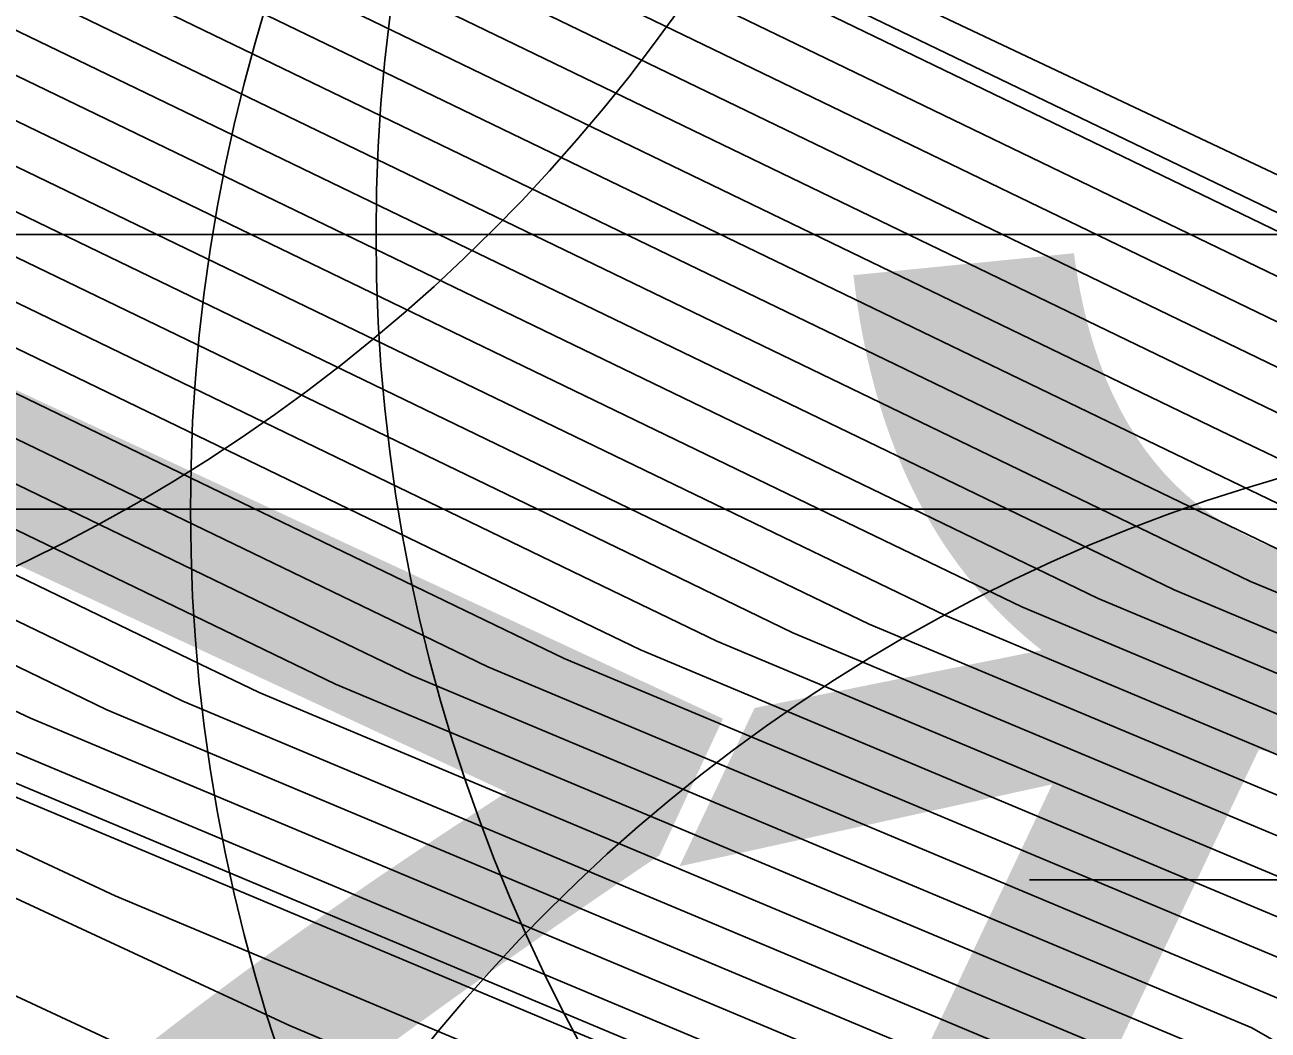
# Model space of a CAD drawing. Extents: x 2531902 to 2533249, y 715219 to 716099.
# Drawn here: x 2532883.448 to 2532885.159, y 715646.616 to 715648 of the extents above; entities that cross this region are included whole.
import ezdxf

# ---------------------------------------------------------------- set-up
doc = ezdxf.new("R2010")
doc.units = 0
for name, color, linetype in [('DTM Contours Major', 7, 'Continuous'), ('DTM Contours Major Text', 7, 'Continuous'), ('DTM Contours Minor', 7, 'Continuous'), ('Exist DTM Breakline Cogo Point CELL', 7, 'Continuous'), ('Exist DTM Breakline Underwater Cogo Point CELL', 7, 'Continuous'), ('Exist DTM Crownline Cogo Comment', 7, 'Continuous'), ('Exist Hydro Stream or Body of Water', 7, 'Continuous'), ('Exist Roads Soil Cogo Point CELL', 7, 'Continuous'), ('Exist Structure Major Bridge WW', 7, 'Continuous'), ('Exist Structure Major Bridge WW Cogo Point CELL', 7, 'Continuous'), ('Exist Structure Major Deck Tunnel Box Culvert', 7, 'Continuous')]:
    doc.layers.add(name, color=color, linetype=linetype)

msp = doc.modelspace()

# ---------------------------------------------------------------- linework, layer by layer
at = {"layer": 'DTM Contours Major'}
for points in [[(2532880.4632, 715649.1156), (2532882.9561, 715647.9116), (2532884.3036, 715647.2607), (2532884.5052, 715647.1633), (2532885.3642, 715646.8034), (2532885.9436, 715646.4673), (2532886.3059, 715646.282), (2532887.3273, 715645.7595), (2532889.0754, 715645.0069), (2532889.8221, 715645.207), (2532889.9653, 715645.2454), (2532890.8347, 715645.1597), (2532891.926, 715646.6438), (2532893.6682, 715646.85), (2532893.5969, 715646.8823), (2532893.9447, 715647.2711), (2532897.4649, 715649.6464), (2532898.6916, 715652.0844), (2532904.5392, 715663.8455), (2532909.3248, 715676.5474), (2532913.5095, 715686.139)], [(2532878.0729, 715650.895), (2532882.6874, 715648.6662), (2532885.1818, 715647.4614), (2532885.555, 715647.2811), (2532885.8186, 715647.1707), (2532885.9964, 715647.0676), (2532886.1075, 715647.0107), (2532887.9983, 715646.0436), (2532888.5497, 715645.8061), (2532889.9319, 715646.1767), (2532889.9768, 715646.1888), (2532890.2496, 715646.1618), (2532890.5919, 715646.6274), (2532891.1384, 715646.6921), (2532890.2572, 715647.0907), (2532890.8732, 715647.7794), (2532891.9617, 715651.7741), (2532897.7583, 715662.6947), (2532898.5102, 715667.6897)], [(2532879.2681, 715650.0053), (2532882.8217, 715648.2889), (2532884.7427, 715647.3611), (2532885.0301, 715647.2222), (2532885.5914, 715646.987), (2532885.97, 715646.7674), (2532886.2067, 715646.6464), (2532887.6628, 715645.9016), (2532888.8126, 715645.4065), (2532889.877, 715645.6919), (2532889.9711, 715645.7171), (2532890.5421, 715645.6607), (2532891.259, 715646.6356), (2532892.4033, 715646.771), (2532891.9271, 715646.9865), (2532894.2498, 715649.5833), (2532895.684, 715650.5511), (2532897.5184, 715654.1966)], [(2532870.7414, 715652.9668), (2532882.7923, 715647.3658), (2532882.8535, 715647.3363), (2532883.2247, 715647.157), (2532883.4254, 715647.06), (2532883.4555, 715647.0455), (2532884.9098, 715646.436), (2532885.8909, 715645.867), (2532886.5042, 715645.5533), (2532886.6564, 715645.4755), (2532889.601, 715644.2076), (2532889.7122, 715644.2374), (2532889.9538, 715644.3021), (2532891.4199, 715644.1575), (2532891.6837, 715644.5162), (2532892.095, 715644.0908), (2532892.2403, 715644.0032), (2532892.4486, 715643.8775), (2532895.3276, 715642.1035), (2532902.2463, 715638.0014), (2532907.1023, 715635.1222)], [(2532871.8617, 715652.7835), (2532881.4224, 715648.3399), (2532881.6583, 715648.2259), (2532883.0904, 715647.5343), (2532883.8645, 715647.1604), (2532883.9804, 715647.1044), (2532885.137, 715646.6197), (2532885.9173, 715646.1672), (2532886.405, 715645.9177), (2532886.9918, 715645.6175), (2532889.3382, 715644.6072), (2532889.7672, 715644.7222), (2532889.9595, 715644.7738), (2532891.1273, 715644.6586), (2532892.1446, 715646.0421), (2532892.535, 715645.6384), (2532892.643, 715645.6973), (2532893.2987, 715645.4196), (2532895.0805, 715646.5558), (2532895.4249, 715646.1911), (2532902.3773, 715642.7951), (2532908.3769, 715637.476), (2532914.6282, 715634.3631)]]:
    msp.add_lwpolyline(points, dxfattribs=at)
at = {"layer": 'DTM Contours Minor'}
for points in [[(2532879.7461, 715649.6494), (2532882.8755, 715648.138), (2532884.5671, 715647.3209), (2532884.8202, 715647.1987), (2532885.5005, 715646.9136), (2532885.9594, 715646.6474), (2532886.2464, 715646.5006), (2532887.5286, 715645.8448), (2532888.9177, 715645.2466), (2532889.855, 715645.4979), (2532889.9688, 715645.5284), (2532890.6592, 715645.4603), (2532891.5258, 715646.6389), (2532892.9093, 715646.8026), (2532892.595, 715646.9448), (2532894.1277, 715648.6584), (2532896.3964, 715650.1892), (2532899.6146, 715656.585), (2532903.4511, 715664.3013), (2532910.3239, 715682.543), (2532912.1508, 715686.7304), (2532924.6403, 715705.4435)], [(2532878.79, 715650.3612), (2532882.768, 715648.4398), (2532884.9183, 715647.4012), (2532885.2401, 715647.2458), (2532885.6823, 715647.0605), (2532885.9805, 715646.8875), (2532886.167, 715646.7921), (2532887.797, 715645.9584), (2532888.7074, 715645.5664), (2532889.899, 715645.8858), (2532889.9734, 715645.9058), (2532890.4251, 715645.8612), (2532890.9921, 715646.6323), (2532891.8973, 715646.7395), (2532891.2591, 715647.0281), (2532894.3718, 715650.5082), (2532894.9717, 715650.913), (2532900.8452, 715662.5858), (2532902.0002, 715664.9089), (2532906.3046, 715676.3335), (2532906.872, 715683.7736), (2532908.4655, 715690.1458), (2532910.3186, 715700.108)], [(2532879.5071, 715649.8274), (2532882.8486, 715648.2134), (2532884.6549, 715647.341), (2532884.9252, 715647.2105), (2532885.5459, 715646.9503), (2532885.9647, 715646.7074), (2532886.2265, 715646.5735), (2532887.5957, 715645.8732), (2532888.8651, 715645.3266), (2532889.866, 715645.5949), (2532889.9699, 715645.6228), (2532890.6007, 715645.5605), (2532891.3924, 715646.6373), (2532892.6563, 715646.7868), (2532892.261, 715646.9656), (2532894.1887, 715649.1209), (2532896.0402, 715650.3702), (2532899.9223, 715658.0852), (2532903.0884, 715664.4532), (2532910.6569, 715684.5415), (2532911.6979, 715686.9275), (2532918.8144, 715697.5902)], [(2532877.8339, 715651.0729), (2532882.6605, 715648.7417), (2532885.2696, 715647.4815), (2532885.66, 715647.2929), (2532885.864, 715647.2074), (2532886.0016, 715647.1276), (2532886.0877, 715647.0836), (2532888.0654, 715646.072), (2532888.4972, 715645.8861), (2532889.9429, 715646.2737), (2532889.978, 715646.2831), (2532890.191, 715646.2621), (2532890.4585, 715646.6258), (2532890.8854, 715646.6763), (2532890.1249, 715647.0203), (2532889.1325, 715646.9769), (2532889.3619, 715647.2224), (2532889.2598, 715648.1115), (2532890.3626, 715652.1587), (2532894.9259, 715660.7559), (2532896.3924, 715670.4984), (2532896.783, 715675.6207), (2532898.8709, 715683.9695), (2532899.648, 715694.9973)], [(2532878.3119, 715650.717), (2532882.7142, 715648.5907), (2532885.094, 715647.4413), (2532885.45, 715647.2694), (2532885.7731, 715647.134), (2532885.9911, 715647.0076), (2532886.1273, 715646.9379), (2532887.9312, 715646.0152), (2532888.6023, 715645.7262), (2532889.9209, 715646.0797), (2532889.9757, 715646.0944), (2532890.3081, 715646.0616), (2532890.7253, 715646.6291), (2532891.3914, 715646.7079), (2532890.5911, 715647.0698), (2532893.1692, 715649.9521), (2532893.5608, 715651.3894), (2532900.5907, 715664.6336), (2532900.7691, 715665.8188), (2532901.8275, 715679.6971), (2532905.3232, 715693.6757)], [(2532879.029, 715650.1832), (2532882.7948, 715648.3644), (2532884.8305, 715647.3811), (2532885.1351, 715647.234), (2532885.6368, 715647.0238), (2532885.9753, 715646.8275), (2532886.1868, 715646.7193), (2532887.7299, 715645.93), (2532888.76, 715645.4864), (2532889.888, 715645.7888), (2532889.9722, 715645.8114), (2532890.4836, 715645.761), (2532891.1255, 715646.634), (2532892.1503, 715646.7552), (2532891.5931, 715647.0073), (2532894.3108, 715650.0458), (2532895.3279, 715650.7321), (2532900.5376, 715661.0856), (2532902.363, 715664.757), (2532909.1655, 715682.8122), (2532909.3942, 715685.8118), (2532910.0367, 715688.3808), (2532910.7838, 715692.3972)], [(2532878.551, 715650.5391), (2532882.7411, 715648.5153), (2532885.0062, 715647.4213), (2532885.3451, 715647.2576), (2532885.7277, 715647.0972), (2532885.9858, 715646.9475), (2532886.1472, 715646.865), (2532887.8641, 715645.9868), (2532888.6549, 715645.6463), (2532889.9099, 715645.9828), (2532889.9745, 715646.0001), (2532890.3666, 715645.9614), (2532890.8587, 715646.6307), (2532891.6444, 715646.7237), (2532890.9251, 715647.049), (2532894.4328, 715650.9706), (2532894.6155, 715651.0939), (2532901.1529, 715664.086), (2532901.6375, 715665.0609), (2532903.4437, 715669.8548), (2532904.3497, 715681.7354), (2532906.8944, 715691.9107)], [(2532879.9851, 715649.4715), (2532882.9023, 715648.0625), (2532884.4793, 715647.3009), (2532884.7152, 715647.1869), (2532885.4551, 715646.8768), (2532885.9542, 715646.5874), (2532886.2662, 715646.4278), (2532887.4615, 715645.8164), (2532888.9703, 715645.1667), (2532889.844, 715645.401), (2532889.9676, 715645.4341), (2532890.7177, 715645.3601), (2532891.6592, 715646.6406), (2532893.1623, 715646.8184), (2532892.929, 715646.9239), (2532894.0667, 715648.196), (2532896.7525, 715650.0083), (2532899.3069, 715655.0848), (2532903.8138, 715664.1493), (2532909.9909, 715680.5445), (2532912.6037, 715686.5332)], [(2532880.2242, 715649.2936), (2532882.9292, 715647.987), (2532884.3914, 715647.2808), (2532884.6102, 715647.1751), (2532885.4096, 715646.8401), (2532885.9489, 715646.5273), (2532886.286, 715646.3549), (2532887.3944, 715645.788), (2532889.0228, 715645.0868), (2532889.8331, 715645.304), (2532889.9665, 715645.3398), (2532890.7762, 715645.2599), (2532891.7926, 715646.6422), (2532893.4153, 715646.8342), (2532893.263, 715646.9031), (2532894.0057, 715647.7335), (2532897.1087, 715649.8273), (2532898.9993, 715653.5846), (2532904.1765, 715663.9974), (2532909.6578, 715678.5459), (2532913.0566, 715686.3361)], [(2532880.7022, 715648.9377), (2532882.9829, 715647.8361), (2532884.2158, 715647.2406), (2532884.4003, 715647.1515), (2532885.3187, 715646.7666), (2532885.9384, 715646.4073), (2532886.3257, 715646.2092), (2532887.2602, 715645.7311), (2532889.128, 715644.9269), (2532889.8111, 715645.1101), (2532889.9641, 715645.1511), (2532890.8933, 715645.0594), (2532892.0595, 715646.6455), (2532893.8034, 715646.8518), (2532893.8738, 715646.822), (2532894.4137, 715647.1663), (2532897.8211, 715649.4654), (2532898.384, 715650.5842), (2532904.9019, 715663.6936), (2532908.9918, 715674.5489), (2532913.9624, 715685.9418)], [(2532877.5949, 715651.2508), (2532882.6336, 715648.8171), (2532885.3574, 715647.5016), (2532885.765, 715647.3047), (2532885.9094, 715647.2442), (2532886.0069, 715647.1876), (2532886.0678, 715647.1565), (2532888.1325, 715646.1004), (2532888.4446, 715645.966), (2532889.9539, 715646.3706), (2532889.9791, 715646.3774), (2532890.1325, 715646.3623), (2532890.325, 715646.6241), (2532890.6324, 715646.6605), (2532890.0849, 715646.9081), (2532887.9304, 715646.8139), (2532887.8338, 715646.8117), (2532887.7426, 715646.8482), (2532887.7236, 715646.8846), (2532888.2097, 715647.4049), (2532887.9588, 715649.59), (2532888.7635, 715652.5434), (2532892.0935, 715658.817), (2532894.204, 715672.8382)], [(2532877.3558, 715651.4288), (2532882.6068, 715648.8926), (2532885.4452, 715647.5216), (2532885.87, 715647.3165), (2532885.9549, 715647.2809), (2532886.0122, 715647.2477), (2532886.048, 715647.2293), (2532888.1996, 715646.1288), (2532888.3921, 715646.0459), (2532889.9649, 715646.4676), (2532889.9803, 715646.4718), (2532890.074, 715646.4625), (2532890.1916, 715646.6225), (2532890.3794, 715646.6447), (2532890.0449, 715646.796), (2532888.7286, 715646.7384), (2532887.8564, 715646.7186), (2532887.0326, 715647.0481), (2532886.8609, 715647.377), (2532887.0575, 715647.5874), (2532886.6577, 715651.0685), (2532887.1645, 715652.9281), (2532889.2611, 715656.8781), (2532890.7528, 715666.7882)], [(2532827.0676, 715654.7273), (2532846.647, 715657.3953), (2532848.7567, 715657.6691), (2532849.1287, 715657.7174), (2532859.8845, 715661.4664), (2532865.2589, 715655.3223), (2532866.5333, 715654.8608), (2532867.8018, 715654.5183), (2532870.2935, 715653.04), (2532883.0656, 715647.1039), (2532883.3318, 715646.9802), (2532884.8537, 715646.3424), (2532885.8803, 715645.747), (2532886.5222, 715645.4187), (2532889.6021, 715644.0925), (2532889.7062, 715644.0477), (2532889.9515, 715644.1135), (2532891.4405, 715643.9665), (2532891.6864, 715643.8181), (2532896.1558, 715641.0642), (2532896.6626, 715640.7519), (2532907.0749, 715634.5784)], [(2532827.5946, 715654.5187), (2532846.0535, 715657.034), (2532848.0425, 715657.2922), (2532849.9027, 715657.5336), (2532860.1518, 715661.106), (2532865.2731, 715655.2513), (2532866.4874, 715654.8115), (2532867.6961, 715654.4852), (2532870.0705, 715653.0765), (2532882.2409, 715647.42), (2532883.572, 715646.8014), (2532884.9473, 715646.225), (2532885.8751, 715645.6869), (2532886.4551, 715645.3903), (2532889.2383, 715644.1919), (2532889.7587, 715643.9678), (2532889.9503, 715644.0191), (2532891.1133, 715643.9044), (2532891.3054, 715643.7885), (2532894.796, 715641.6376), (2532897.3301, 715640.076), (2532907.0611, 715634.3065)], [(2532828.1216, 715654.31), (2532845.4601, 715656.6726), (2532847.3283, 715656.9152), (2532850.6766, 715657.3498), (2532860.419, 715660.7456), (2532865.2872, 715655.1803), (2532866.4414, 715654.7622), (2532867.5905, 715654.452), (2532869.8475, 715653.113), (2532881.4163, 715647.7361), (2532883.8122, 715646.6226), (2532885.0409, 715646.1076), (2532885.8698, 715645.6269), (2532886.388, 715645.3619), (2532888.8745, 715644.2912), (2532889.8113, 715643.8878), (2532889.9492, 715643.9248), (2532890.786, 715643.8422), (2532890.9243, 715643.7588), (2532893.4362, 715642.211), (2532897.9977, 715639.4002), (2532907.0474, 715634.0346)], [(2532829.1756, 715653.8927), (2532844.2731, 715655.95), (2532845.9, 715656.1612), (2532852.2244, 715656.9821), (2532860.9536, 715660.0247), (2532865.3154, 715655.0382), (2532866.3496, 715654.6637), (2532867.3791, 715654.3857), (2532869.4014, 715653.186), (2532879.767, 715648.3683), (2532884.2927, 715646.2649), (2532885.2282, 715645.8729), (2532885.8593, 715645.5069), (2532886.2538, 715645.3051), (2532888.147, 715644.4899), (2532889.9164, 715643.728), (2532889.9469, 715643.7361), (2532890.1316, 715643.7179), (2532890.1621, 715643.6995), (2532890.7165, 715643.3579), (2532899.3327, 715638.0486), (2532907.0199, 715633.4908)], [(2532870.5173, 715653.0034), (2532883.0663, 715647.171), (2532883.0925, 715647.1583), (2532883.2516, 715647.0815), (2532883.3376, 715647.0399), (2532883.3505, 715647.0337), (2532884.8644, 715646.3993), (2532885.8856, 715645.807), (2532886.5241, 715645.4804), (2532886.5893, 715645.4471), (2532889.6536, 715644.1276), (2532889.7013, 715644.1404), (2532889.9526, 715644.2078), (2532891.4784, 715644.0572), (2532891.5915, 715644.211), (2532891.7678, 715644.0287), (2532891.9782, 715643.9017), (2532892.0675, 715643.8478), (2532895.9951, 715641.4277), (2532898.9602, 715639.6696), (2532907.0886, 715634.8503)], [(2532870.9654, 715652.9301), (2532882.5183, 715647.5606), (2532882.6144, 715647.5142), (2532883.1979, 715647.2324), (2532883.5133, 715647.0801), (2532883.5605, 715647.0573), (2532884.9552, 715646.4728), (2532885.8962, 715645.9271), (2532886.4844, 715645.6262), (2532886.7235, 715645.5039), (2532889.5485, 715644.2875), (2532889.7232, 715644.3343), (2532889.9549, 715644.3965), (2532891.3614, 715644.2577), (2532891.7759, 715644.8213), (2532892.4222, 715644.153), (2532892.5023, 715644.1047), (2532892.8297, 715643.9071), (2532894.6601, 715642.7793), (2532905.5323, 715636.3331)], [(2532871.1895, 715652.8934), (2532882.2443, 715647.7555), (2532882.3754, 715647.6921), (2532883.171, 715647.3079), (2532883.6011, 715647.1002), (2532883.6654, 715647.0691), (2532885.0007, 715646.5095), (2532885.9014, 715645.9871), (2532886.4646, 715645.6991), (2532886.7905, 715645.5323), (2532889.4959, 715644.3674), (2532889.7342, 715644.4313), (2532889.9561, 715644.4908), (2532891.3029, 715644.3579), (2532891.868, 715645.1265), (2532892.7495, 715644.2152), (2532892.7643, 715644.2062), (2532893.2108, 715643.9368), (2532893.9925, 715643.4551), (2532901.5484, 715638.9752), (2532906.4263, 715636.5925)], [(2532871.4135, 715652.8568), (2532881.9704, 715647.9503), (2532882.1364, 715647.8701), (2532883.1441, 715647.3833), (2532883.6889, 715647.1202), (2532883.7704, 715647.0809), (2532885.0461, 715646.5462), (2532885.9067, 715646.0471), (2532886.4447, 715645.7719), (2532886.8576, 715645.5607), (2532889.4433, 715644.4473), (2532889.7452, 715644.5283), (2532889.9572, 715644.5851), (2532891.2444, 715644.4581), (2532891.9602, 715645.4317), (2532892.7434, 715644.6219), (2532892.96, 715644.74), (2532893.0111, 715644.7184), (2532893.1499, 715644.8069), (2532893.7128, 715644.2109), (2532905.0766, 715638.6601), (2532907.6635, 715636.3666)], [(2532871.6376, 715652.8201), (2532881.6964, 715648.1451), (2532881.8974, 715648.048), (2532883.1173, 715647.4588), (2532883.7767, 715647.1403), (2532883.8754, 715647.0926), (2532885.0915, 715646.583), (2532885.912, 715646.1071), (2532886.4249, 715645.8448), (2532886.9247, 715645.5891), (2532889.3908, 715644.5273), (2532889.7562, 715644.6252), (2532889.9584, 715644.6795), (2532891.1858, 715644.5583), (2532892.0524, 715645.7369), (2532892.6392, 715645.1302), (2532892.8015, 715645.2186), (2532893.1549, 715645.069), (2532894.1152, 715645.6813), (2532894.5688, 715645.201), (2532903.7269, 715640.7276), (2532908.0202, 715636.9213), (2532915.6454, 715633.1242)], [(2532872.0857, 715652.7468), (2532881.1484, 715648.5347), (2532881.4193, 715648.4039), (2532883.0635, 715647.6097), (2532883.9524, 715647.1804), (2532884.0853, 715647.1162), (2532885.1824, 715646.6564), (2532885.9225, 715646.2272), (2532886.3852, 715645.9905), (2532887.0589, 715645.6459), (2532889.2856, 715644.6871), (2532889.7781, 715644.8192), (2532889.9607, 715644.8681), (2532891.0688, 715644.7588), (2532892.2368, 715646.3473), (2532892.4308, 715646.1467), (2532892.4845, 715646.1759), (2532893.4425, 715645.7702), (2532896.0458, 715647.4302), (2532896.2809, 715647.1813), (2532901.0276, 715644.8627), (2532908.7336, 715638.0308), (2532913.611, 715635.602)], [(2532877.1168, 715651.6067), (2532882.5799, 715648.9681), (2532885.5331, 715647.5417), (2532885.9749, 715647.3283), (2532886.0003, 715647.3176), (2532886.0175, 715647.3077), (2532886.0282, 715647.3022), (2532888.2667, 715646.1572), (2532888.3395, 715646.1259), (2532889.9758, 715646.5646)], [(2532880.6005, 715648.9244), (2532880.9412, 715648.7598), (2532883.0098, 715647.7607), (2532884.128, 715647.2206), (2532884.2953, 715647.1398), (2532885.2733, 715646.7299), (2532885.9331, 715646.3473), (2532886.3455, 715646.1363), (2532887.1931, 715645.7027), (2532889.1805, 715644.847), (2532889.8001, 715645.0131), (2532889.963, 715645.0568), (2532890.9518, 715644.9592), (2532892.1929, 715646.6471), (2532893.07, 715646.7509), (2532893.73, 715646.4714), (2532897.9764, 715649.1791), (2532897.993, 715649.1615), (2532898.3282, 715648.9977), (2532909.4471, 715639.1402), (2532911.5767, 715638.0797), (2532919.1577, 715636.589)], [(2532880.8744, 715648.7295), (2532881.1803, 715648.5818), (2532883.0367, 715647.6852), (2532884.0402, 715647.2005), (2532884.1903, 715647.128), (2532885.2279, 715646.6932), (2532885.9278, 715646.2872), (2532886.3654, 715646.0634), (2532887.126, 715645.6743), (2532889.2331, 715644.7671), (2532889.7891, 715644.9161), (2532889.9618, 715644.9624), (2532891.0103, 715644.859), (2532892.3263, 715646.6488), (2532892.3367, 715646.65), (2532893.5862, 715646.1208), (2532897.0111, 715648.3046), (2532897.1369, 715648.1714), (2532899.6779, 715646.9302), (2532909.0904, 715638.5855), (2532912.5939, 715636.8408)]]:
    msp.add_lwpolyline(points, dxfattribs=at)
at = {"layer": 'Exist DTM Breakline Cogo Point CELL'}
for points in [[(2532886.2752, 715650.7113), (2532886.2752, 715644.7113), (2532886.2752, 715647.7113), (2532889.2752, 715647.7113), (2532883.2752, 715647.7113)], [(2532887.831, 715649.8233), (2532887.831, 715643.8233), (2532887.831, 715646.8233), (2532890.831, 715646.8233), (2532884.831, 715646.8233)]]:
    msp.add_lwpolyline(points, dxfattribs=at)
msp.add_circle((2532886.2752, 715647.7113), 2.344, dxfattribs=at)
at = {"layer": 'Exist DTM Breakline Underwater Cogo Point CELL'}
msp.add_circle((2532885.8256, 715645.1238), 2.344, dxfattribs=at)
at = {"layer": 'Exist Hydro Stream or Body of Water'}
msp.add_lwpolyline([(2532790.1155, 715646.4953), (2532806.64, 715649.7746), (2532806.9437, 715649.8601), (2532823.8623, 715653.6082), (2532826.9358, 715654.7795), (2532846.7953, 715657.4856), (2532848.9353, 715657.7634), (2532859.8177, 715661.5565), (2532865.2554, 715655.3401), (2532866.5447, 715654.8731), (2532867.8282, 715654.5266), (2532870.3493, 715653.0309), (2532883.2718, 715647.0249), (2532884.8303, 715646.3718), (2532885.8817, 715645.762), (2532886.5389, 715645.4258), (2532889.693, 715644.0677), (2532889.9518, 715644.137), (2532891.5223, 715643.9821), (2532891.7817, 715643.8256), (2532896.4957, 715640.9208), (2532907.0783, 715634.6464)], dxfattribs=at)
at = {"layer": 'Exist Roads Soil Cogo Point CELL'}
msp.add_circle((2532882.435, 715649.375), 2.344, dxfattribs=at)
at = {"layer": 'Exist Structure Major Bridge WW'}
msp.add_line((2532867.7271, 715656.1419), (2532886.0197, 715647.3333), dxfattribs=at)
at = {"layer": 'Exist Structure Major Bridge WW Cogo Point CELL'}
msp.add_lwpolyline([(2532883.0197, 715647.3333), (2532889.0197, 715647.3333), (2532886.0197, 715647.3333), (2532886.0197, 715650.3333), (2532886.0197, 715644.3333)], dxfattribs=at)
msp.add_circle((2532886.0197, 715647.3333), 2.344, dxfattribs=at)
at = {"layer": 'Exist Structure Major Deck Tunnel Box Culvert'}
msp.add_lwpolyline([(2532885.805, 715647.4942), (2532867.8116, 715655.9986), (2532853.1015, 715623.6818), (2532870.9792, 715615.3803), (2532885.805, 715647.4942)], dxfattribs=at)

# ---------------------------------------------------------------- texts
at = {"layer": 'DTM Contours Major Text'}
for s, rotation, p in [('17', 335.0723, (2532880.9902, 715646.4284)), ('18', 334.5936, (2532883.5014, 715645.6572))]:
    msp.add_text(s, height=2, rotation=rotation, dxfattribs=at).set_placement(p)
at = {"layer": 'Exist DTM Crownline Cogo Comment'}
msp.add_text('BL*3008', height=2.5, dxfattribs=at).set_placement((2532879.071, 715647.013))

doc.saveas('drawing.dxf')
